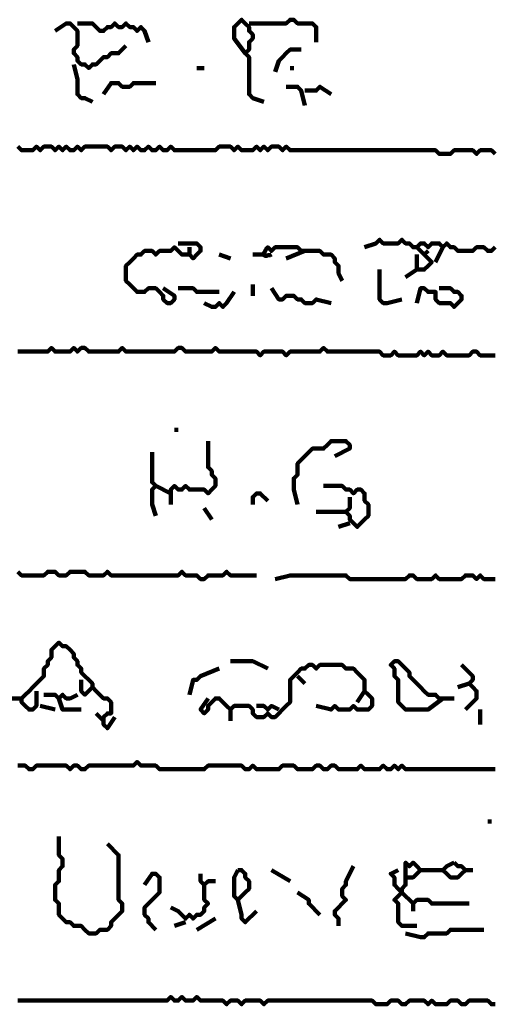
# Model space of a CAD drawing. Header units: metres. Extents: x 1959 to 4131, y 3282 to 4313.
# Tile 276 of 356: x 2431.79 to 2432.96, y 4289.23 to 4291.66. Entities that reach past the tile are written whole.
import ezdxf

# ---------------------------------------------------------------- set-up
doc = ezdxf.new("R2010")
doc.units = ezdxf.units.M
doc.layers.add('P', color=250, linetype='Continuous', lineweight=100)

msp = doc.modelspace()

# ---------------------------------------------------------------- linework, layer by layer
at = {"layer": 'P', "color": 0, "linetype": 'Continuous'}
for points in [[(2431.8786, 4291.6346), (2431.9063, 4291.653), (2431.9156, 4291.653), (2431.9248, 4291.6438), (2431.934, 4291.6346), (2431.934, 4291.6253), (2431.934, 4291.6161), (2431.934, 4291.6069), (2431.934, 4291.5976), (2431.9248, 4291.5884), (2431.9248, 4291.5792), (2431.934, 4291.5699), (2431.934, 4291.5607), (2431.9432, 4291.5515), (2431.9525, 4291.5515), (2431.9617, 4291.5423), (2431.9709, 4291.5515), (2431.9802, 4291.5515), (2431.9894, 4291.5607), (2431.9986, 4291.5699), (2432.0079, 4291.5699), (2432.0171, 4291.5792), (2432.0263, 4291.5792), (2432.0356, 4291.5792), (2432.054, 4291.5976)], [(2431.934, 4291.653), (2431.9709, 4291.653), (2431.9802, 4291.6438), (2431.9894, 4291.6346), (2431.9986, 4291.6346), (2432.0079, 4291.6438), (2432.0171, 4291.6438), (2432.0263, 4291.653), (2432.0356, 4291.6438), (2432.0448, 4291.6438), (2432.054, 4291.653), (2432.0632, 4291.6438), (2432.0725, 4291.6438), (2432.0817, 4291.6346), (2432.0909, 4291.6438), (2432.1002, 4291.6346), (2432.1094, 4291.6069)], [(2432.3494, 4291.5792), (2432.3217, 4291.6161), (2432.3217, 4291.6253), (2432.3217, 4291.6346), (2432.3217, 4291.6438), (2432.3309, 4291.653), (2432.3402, 4291.6623), (2432.3494, 4291.653), (2432.3586, 4291.6438), (2432.3586, 4291.6346), (2432.3679, 4291.6253), (2432.3679, 4291.6161), (2432.3586, 4291.6069), (2432.3586, 4291.5976), (2432.3586, 4291.5884), (2432.3494, 4291.5792), (2432.3586, 4291.5699), (2432.3586, 4291.5607), (2432.3586, 4291.5515), (2432.3586, 4291.5423), (2432.3586, 4291.533), (2432.3586, 4291.5238), (2432.3586, 4291.5146), (2432.3586, 4291.5053), (2432.3586, 4291.4961), (2432.3586, 4291.4869), (2432.3586, 4291.4776), (2432.3679, 4291.4684), (2432.3956, 4291.4592)], [(2432.3586, 4291.653), (2432.3956, 4291.653), (2432.4048, 4291.653), (2432.414, 4291.653), (2432.4232, 4291.653), (2432.4325, 4291.653), (2432.4417, 4291.653), (2432.4509, 4291.653), (2432.4602, 4291.6623), (2432.4694, 4291.6623), (2432.4786, 4291.653), (2432.4879, 4291.653), (2432.4971, 4291.653), (2432.5063, 4291.653), (2432.5156, 4291.653), (2432.5248, 4291.6438), (2432.5248, 4291.6069)], [(2432.4232, 4291.533), (2432.4325, 4291.5607), (2432.4417, 4291.5699), (2432.4509, 4291.5792), (2432.4602, 4291.5884), (2432.4694, 4291.5884), (2432.4879, 4291.5884)], [(2431.9248, 4291.5515), (2431.934, 4291.5146), (2431.934, 4291.5053), (2431.934, 4291.4961), (2431.934, 4291.4869), (2431.934, 4291.4776), (2431.9432, 4291.4684), (2431.9525, 4291.4684), (2431.9709, 4291.4592)], [(2432.2294, 4291.5423), (2432.2479, 4291.5423)], [(2432.4602, 4291.5423), (2432.4694, 4291.5423)], [(2431.9986, 4291.4776), (2432.0171, 4291.5053), (2432.0263, 4291.5053), (2432.0356, 4291.5053), (2432.0448, 4291.4961), (2432.054, 4291.4961), (2432.0632, 4291.4961), (2432.0725, 4291.5053), (2432.0817, 4291.5053), (2432.0909, 4291.5053), (2432.1002, 4291.5053), (2432.1094, 4291.5053), (2432.1279, 4291.5053)], [(2432.4509, 4291.4961), (2432.4786, 4291.4961), (2432.4879, 4291.4869), (2432.4971, 4291.4499)], [(2432.4971, 4291.4869), (2432.5248, 4291.4869), (2432.534, 4291.4961), (2432.5617, 4291.4776)], [(2431.7863, 4291.3484), (2431.7956, 4291.3392), (2431.8048, 4291.3392), (2431.814, 4291.3392), (2431.8232, 4291.3392), (2431.8325, 4291.3484), (2431.8417, 4291.3392), (2431.8509, 4291.3484), (2431.8602, 4291.3484), (2431.8694, 4291.3484), (2431.8786, 4291.3392), (2431.8879, 4291.3484), (2431.8971, 4291.3392), (2431.9063, 4291.3484), (2431.9156, 4291.3392), (2431.9248, 4291.3392), (2431.934, 4291.3484), (2431.9432, 4291.3392), (2431.9525, 4291.3484), (2431.9617, 4291.3484), (2431.9709, 4291.3484), (2431.9802, 4291.3484), (2431.9894, 4291.3484), (2431.9986, 4291.3484), (2432.0079, 4291.3484), (2432.0171, 4291.3392), (2432.0263, 4291.3484), (2432.0356, 4291.3484), (2432.0448, 4291.3484), (2432.054, 4291.3392), (2432.0632, 4291.3484), (2432.0725, 4291.3392), (2432.0817, 4291.3484), (2432.0909, 4291.3392), (2432.1002, 4291.3392), (2432.1094, 4291.3484), (2432.1186, 4291.3392), (2432.1279, 4291.3392), (2432.1371, 4291.3484), (2432.1463, 4291.3392), (2432.1556, 4291.3392), (2432.1648, 4291.3484), (2432.174, 4291.3392), (2432.1832, 4291.3392), (2432.1925, 4291.3392), (2432.2017, 4291.3392), (2432.2109, 4291.3392), (2432.2202, 4291.3392), (2432.2294, 4291.3392), (2432.2386, 4291.3392), (2432.2479, 4291.3392), (2432.2571, 4291.3392), (2432.2663, 4291.3392), (2432.2756, 4291.3392), (2432.2848, 4291.3484), (2432.294, 4291.3484), (2432.3032, 4291.3484), (2432.3125, 4291.3484), (2432.3217, 4291.3392), (2432.3309, 4291.3484), (2432.3402, 4291.3392), (2432.3494, 4291.3392), (2432.3586, 4291.3392), (2432.3679, 4291.3392), (2432.3771, 4291.3484), (2432.3863, 4291.3392), (2432.3956, 4291.3484), (2432.4048, 4291.3392), (2432.414, 4291.3484), (2432.4232, 4291.3484), (2432.4325, 4291.3484), (2432.4417, 4291.3392), (2432.4509, 4291.3484), (2432.4602, 4291.3392), (2432.4694, 4291.3392), (2432.4786, 4291.3392), (2432.4879, 4291.3392), (2432.4971, 4291.3392), (2432.5063, 4291.3392), (2432.5156, 4291.3392), (2432.5248, 4291.3392), (2432.534, 4291.3392), (2432.5432, 4291.3392), (2432.5525, 4291.3392), (2432.5617, 4291.3392), (2432.5709, 4291.3392), (2432.5802, 4291.3392), (2432.5894, 4291.3392), (2432.5986, 4291.3392), (2432.6079, 4291.3392), (2432.6171, 4291.3392), (2432.6263, 4291.3392), (2432.6356, 4291.3392), (2432.6448, 4291.3392), (2432.654, 4291.3392), (2432.6632, 4291.3392), (2432.6725, 4291.3392), (2432.6817, 4291.3392), (2432.6909, 4291.3392), (2432.7002, 4291.3392), (2432.7094, 4291.3392), (2432.7186, 4291.3392), (2432.7279, 4291.3392), (2432.7371, 4291.3392), (2432.7463, 4291.3392), (2432.7556, 4291.3392), (2432.7648, 4291.3392), (2432.774, 4291.3392), (2432.7832, 4291.3392), (2432.7925, 4291.3392), (2432.8017, 4291.3392), (2432.8109, 4291.3392), (2432.8202, 4291.3392), (2432.8294, 4291.3299), (2432.8386, 4291.3299), (2432.8479, 4291.3299), (2432.8571, 4291.3299), (2432.8663, 4291.3392), (2432.8756, 4291.3392), (2432.8848, 4291.3392), (2432.894, 4291.3392), (2432.9032, 4291.3392), (2432.9125, 4291.3392), (2432.9217, 4291.3299), (2432.9309, 4291.3392), (2432.9402, 4291.3392), (2432.9494, 4291.3392), (2432.9586, 4291.3392), (2432.9679, 4291.3299)], [(2432.1832, 4291.1084), (2432.2202, 4291.1084), (2432.2294, 4291.1084), (2432.2386, 4291.0992), (2432.2386, 4291.0899), (2432.2294, 4291.0807), (2432.2202, 4291.0715), (2432.2109, 4291.0807), (2432.2017, 4291.0807), (2432.1925, 4291.0807), (2432.1832, 4291.0899), (2432.174, 4291.0992), (2432.1648, 4291.0899), (2432.1556, 4291.0899), (2432.1463, 4291.0899), (2432.1371, 4291.0899), (2432.1279, 4291.0807), (2432.1186, 4291.0899), (2432.1094, 4291.0899), (2432.1002, 4291.0899), (2432.0909, 4291.0807), (2432.0817, 4291.0807), (2432.0725, 4291.0715), (2432.0632, 4291.0623), (2432.054, 4291.053), (2432.054, 4291.0438), (2432.054, 4291.0346), (2432.054, 4291.0253), (2432.054, 4291.0161), (2432.0632, 4291.0069), (2432.0725, 4290.9976), (2432.0817, 4290.9884), (2432.0909, 4290.9884), (2432.1002, 4290.9884), (2432.1094, 4290.9976), (2432.1186, 4290.9976), (2432.1279, 4290.9976), (2432.1371, 4290.9884), (2432.1463, 4290.9792), (2432.1463, 4290.9699), (2432.1556, 4290.9607), (2432.1648, 4290.9607), (2432.174, 4290.9699), (2432.174, 4290.9792), (2432.1463, 4290.9976)], [(2432.6448, 4291.0992), (2432.6725, 4291.1084), (2432.6817, 4291.1176), (2432.6909, 4291.1084), (2432.7002, 4291.1084), (2432.7094, 4291.1084), (2432.7186, 4291.1084), (2432.7279, 4291.1084), (2432.7371, 4291.1176), (2432.7463, 4291.1084), (2432.7556, 4291.1084), (2432.7648, 4291.0992), (2432.774, 4291.0992), (2432.7832, 4291.1084), (2432.7925, 4291.1084), (2432.8017, 4291.0992), (2432.8109, 4291.1084), (2432.8202, 4291.1084), (2432.8294, 4291.1084), (2432.8386, 4291.0992), (2432.8479, 4291.1084), (2432.8571, 4291.0992), (2432.8663, 4291.0992), (2432.8756, 4291.0899), (2432.8848, 4291.0899), (2432.894, 4291.0899), (2432.9032, 4291.0899), (2432.9125, 4291.0899), (2432.9217, 4291.0992), (2432.9309, 4291.0992), (2432.9402, 4291.0992), (2432.9494, 4291.0899), (2432.9586, 4291.0899), (2432.9679, 4291.0992)], [(2432.2109, 4291.0992), (2432.2109, 4291.0807)], [(2432.2848, 4291.0807), (2432.3125, 4291.0715)], [(2432.3679, 4291.0807), (2432.3956, 4291.0807)], [(2432.414, 4291.0807), (2432.4109, 4291.0792), (2432.4063, 4291.0792), (2432.4017, 4291.0776), (2432.3986, 4291.0776), (2432.3956, 4291.0792), (2432.3956, 4291.0823), (2432.3971, 4291.0869), (2432.4002, 4291.093), (2432.4017, 4291.0961), (2432.4048, 4291.0992), (2432.414, 4291.0899), (2432.4232, 4291.0992), (2432.4325, 4291.0992), (2432.4417, 4291.0992), (2432.4509, 4291.0992), (2432.4602, 4291.0992), (2432.4694, 4291.0992), (2432.4786, 4291.0992), (2432.4879, 4291.0899), (2432.4971, 4291.0899), (2432.5063, 4291.0899), (2432.5156, 4291.0899), (2432.5248, 4291.0899), (2432.534, 4291.0899), (2432.5432, 4291.0807), (2432.5525, 4291.0807), (2432.5617, 4291.0807), (2432.5709, 4291.0715), (2432.5709, 4291.0623), (2432.5802, 4291.053), (2432.5802, 4291.0438), (2432.5802, 4291.0346), (2432.5894, 4291.0161)], [(2432.4971, 4291.0899), (2432.4509, 4291.0715)], [(2432.774, 4291.0992), (2432.8109, 4291.0623), (2432.8017, 4291.053), (2432.7925, 4291.0438), (2432.7832, 4291.0438), (2432.774, 4291.0438), (2432.774, 4291.053), (2432.774, 4291.0623), (2432.774, 4291.0807)], [(2432.8017, 4291.0899), (2432.7925, 4291.0807)], [(2432.8386, 4291.0992), (2432.8202, 4291.0623)], [(2432.6817, 4291.0438), (2432.6817, 4291.0069), (2432.6817, 4290.9976), (2432.6817, 4290.9884), (2432.6817, 4290.9792), (2432.6817, 4290.9699), (2432.6909, 4290.9607), (2432.7002, 4290.9607), (2432.7371, 4290.9699)], [(2432.774, 4291.0438), (2432.7463, 4291.0253)], [(2432.1832, 4290.9976), (2432.2202, 4290.9976), (2432.2294, 4290.9884), (2432.2386, 4290.9884), (2432.2848, 4290.9884)], [(2432.3217, 4290.9884), (2432.3032, 4290.9607), (2432.294, 4290.9515), (2432.2848, 4290.9607), (2432.2756, 4290.9515), (2432.2663, 4290.9515), (2432.2479, 4290.9607)], [(2432.3679, 4291.0069), (2432.3679, 4290.9792)], [(2432.414, 4290.9976), (2432.4325, 4290.9699), (2432.4417, 4290.9699), (2432.4509, 4290.9792), (2432.4602, 4290.9792), (2432.4694, 4290.9792), (2432.4786, 4290.9699), (2432.4879, 4290.9699), (2432.4971, 4290.9607), (2432.5063, 4290.9607), (2432.5156, 4290.9607), (2432.5248, 4290.9699), (2432.5617, 4290.9607)], [(2432.774, 4290.9607), (2432.7832, 4290.9976), (2432.7925, 4290.9976), (2432.8017, 4290.9884), (2432.8109, 4290.9884), (2432.8202, 4290.9884), (2432.8202, 4290.9792), (2432.8202, 4290.9699), (2432.8294, 4290.9607), (2432.8386, 4290.9607), (2432.8479, 4290.9607), (2432.8571, 4290.9607), (2432.8663, 4290.9515), (2432.8756, 4290.9607), (2432.8848, 4290.9699), (2432.8848, 4290.9792), (2432.8756, 4290.9884), (2432.8663, 4290.9884), (2432.8571, 4290.9976), (2432.8479, 4290.9976), (2432.8294, 4290.9976)], [(2431.7863, 4290.8407), (2431.7956, 4290.8407), (2431.8048, 4290.8407), (2431.814, 4290.8407), (2431.8232, 4290.8407), (2431.8325, 4290.8407), (2431.8417, 4290.8407), (2431.8509, 4290.8407), (2431.8602, 4290.8407), (2431.8694, 4290.8499), (2431.8786, 4290.8407), (2431.8879, 4290.8407), (2431.8971, 4290.8407), (2431.9063, 4290.8407), (2431.9156, 4290.8407), (2431.9248, 4290.8499), (2431.934, 4290.8407), (2431.9432, 4290.8499), (2431.9525, 4290.8499), (2431.9617, 4290.8407), (2431.9709, 4290.8407), (2431.9802, 4290.8407), (2431.9894, 4290.8407), (2431.9986, 4290.8407), (2432.0079, 4290.8407), (2432.0171, 4290.8407), (2432.0263, 4290.8407), (2432.0356, 4290.8407), (2432.0448, 4290.8499), (2432.054, 4290.8407), (2432.0632, 4290.8407), (2432.0725, 4290.8407), (2432.0817, 4290.8407), (2432.0909, 4290.8407), (2432.1002, 4290.8407), (2432.1094, 4290.8407), (2432.1186, 4290.8407), (2432.1279, 4290.8407), (2432.1371, 4290.8407), (2432.1463, 4290.8407), (2432.1556, 4290.8407), (2432.1648, 4290.8407), (2432.174, 4290.8407), (2432.1832, 4290.8499), (2432.1925, 4290.8499), (2432.2017, 4290.8407), (2432.2109, 4290.8407), (2432.2202, 4290.8407), (2432.2294, 4290.8407), (2432.2386, 4290.8407), (2432.2479, 4290.8407), (2432.2571, 4290.8407), (2432.2663, 4290.8407), (2432.2756, 4290.8499), (2432.2848, 4290.8407), (2432.294, 4290.8407), (2432.3032, 4290.8407), (2432.3125, 4290.8407), (2432.3217, 4290.8407), (2432.3309, 4290.8407), (2432.3402, 4290.8407), (2432.3494, 4290.8407), (2432.3586, 4290.8407), (2432.3679, 4290.8407), (2432.3771, 4290.8407), (2432.3863, 4290.8315), (2432.3956, 4290.8407), (2432.4048, 4290.8407), (2432.414, 4290.8407), (2432.4232, 4290.8407), (2432.4325, 4290.8407), (2432.4417, 4290.8407), (2432.4509, 4290.8315), (2432.4602, 4290.8407), (2432.4694, 4290.8407), (2432.4786, 4290.8407), (2432.4879, 4290.8407), (2432.4971, 4290.8407), (2432.5063, 4290.8407), (2432.5156, 4290.8407), (2432.5248, 4290.8407), (2432.534, 4290.8407), (2432.5432, 4290.8499), (2432.5525, 4290.8407), (2432.5617, 4290.8407), (2432.5709, 4290.8407), (2432.5802, 4290.8407), (2432.5894, 4290.8407), (2432.5986, 4290.8407), (2432.6079, 4290.8407), (2432.6171, 4290.8407), (2432.6263, 4290.8407), (2432.6356, 4290.8407), (2432.6448, 4290.8407), (2432.654, 4290.8407), (2432.6632, 4290.8407), (2432.6725, 4290.8407), (2432.6817, 4290.8407), (2432.6909, 4290.8315), (2432.7002, 4290.8315), (2432.7094, 4290.8315), (2432.7186, 4290.8407), (2432.7279, 4290.8315), (2432.7371, 4290.8315), (2432.7463, 4290.8315), (2432.7556, 4290.8315), (2432.7648, 4290.8315), (2432.774, 4290.8315), (2432.7832, 4290.8407), (2432.7925, 4290.8315), (2432.8017, 4290.8407), (2432.8109, 4290.8315), (2432.8202, 4290.8315), (2432.8294, 4290.8315), (2432.8386, 4290.8407), (2432.8479, 4290.8315), (2432.8571, 4290.8315), (2432.8663, 4290.8315), (2432.8756, 4290.8315), (2432.8848, 4290.8315), (2432.894, 4290.8315), (2432.9032, 4290.8315), (2432.9125, 4290.8407), (2432.9217, 4290.8407), (2432.9309, 4290.8315), (2432.9402, 4290.8315), (2432.9494, 4290.8315), (2432.9586, 4290.8315), (2432.9679, 4290.8315)], [(2432.174, 4290.6469), (2432.1832, 4290.6469)], [(2432.2571, 4290.6192), (2432.2571, 4290.5823), (2432.2571, 4290.573), (2432.2571, 4290.5638), (2432.2571, 4290.5546), (2432.2663, 4290.5453), (2432.2663, 4290.5361), (2432.2756, 4290.5269), (2432.2756, 4290.5176), (2432.2756, 4290.5084), (2432.2663, 4290.4992), (2432.2571, 4290.4899), (2432.2479, 4290.4992), (2432.2386, 4290.4992), (2432.2294, 4290.4992), (2432.2202, 4290.4992), (2432.2109, 4290.4992), (2432.2017, 4290.5084), (2432.1925, 4290.4992), (2432.1832, 4290.4992), (2432.174, 4290.5084), (2432.1648, 4290.4992), (2432.1648, 4290.4899), (2432.1648, 4290.4807), (2432.1648, 4290.4623)], [(2432.4786, 4290.4623), (2432.4694, 4290.4992), (2432.4694, 4290.5084), (2432.4694, 4290.5176), (2432.4694, 4290.5269), (2432.4786, 4290.5361), (2432.4786, 4290.5453), (2432.4786, 4290.5546), (2432.4786, 4290.5638), (2432.4879, 4290.573), (2432.4971, 4290.5823), (2432.5063, 4290.5915), (2432.5156, 4290.6007), (2432.5248, 4290.6007), (2432.534, 4290.6007), (2432.5432, 4290.6007), (2432.5525, 4290.6099), (2432.5617, 4290.6192), (2432.5709, 4290.6192), (2432.5802, 4290.6192), (2432.5894, 4290.6192), (2432.5986, 4290.6192), (2432.6079, 4290.6099), (2432.6079, 4290.6007), (2432.5709, 4290.5823)], [(2432.1186, 4290.5915), (2432.1186, 4290.5546), (2432.1186, 4290.5453), (2432.1186, 4290.5361), (2432.1186, 4290.5269), (2432.1186, 4290.5176), (2432.1279, 4290.5084), (2432.1186, 4290.4992), (2432.1186, 4290.4899), (2432.1186, 4290.4807), (2432.1186, 4290.4715), (2432.1186, 4290.4623), (2432.1279, 4290.4346)], [(2432.1279, 4290.5084), (2432.1648, 4290.4899)], [(2432.5432, 4290.5084), (2432.5802, 4290.5084), (2432.5894, 4290.5084), (2432.5986, 4290.4992), (2432.6079, 4290.4992), (2432.6171, 4290.4899), (2432.6263, 4290.4992), (2432.6356, 4290.4992), (2432.6448, 4290.4899), (2432.6448, 4290.4807), (2432.6448, 4290.4715), (2432.654, 4290.4623), (2432.654, 4290.453), (2432.654, 4290.4438), (2432.654, 4290.4346), (2432.6448, 4290.4253), (2432.6356, 4290.4161), (2432.6263, 4290.4069), (2432.6171, 4290.4161), (2432.6079, 4290.4253), (2432.6079, 4290.4346), (2432.5986, 4290.4438), (2432.6079, 4290.453), (2432.6079, 4290.4623), (2432.6079, 4290.4807)], [(2432.3679, 4290.4623), (2432.3679, 4290.4807), (2432.3771, 4290.4899), (2432.3863, 4290.4899), (2432.4048, 4290.4715)], [(2432.2479, 4290.453), (2432.2663, 4290.4253)], [(2432.5248, 4290.4438), (2432.5525, 4290.4438), (2432.5617, 4290.4438), (2432.5986, 4290.4438)], [(2432.5802, 4290.4069), (2432.6079, 4290.4161)], [(2431.7863, 4290.2961), (2431.7956, 4290.2869), (2431.8048, 4290.2869), (2431.814, 4290.2869), (2431.8232, 4290.2869), (2431.8325, 4290.2869), (2431.8417, 4290.2869), (2431.8509, 4290.2869), (2431.8602, 4290.2961), (2431.8694, 4290.2961), (2431.8786, 4290.2961), (2431.8879, 4290.2869), (2431.8971, 4290.2869), (2431.9063, 4290.2869), (2431.9156, 4290.2961), (2431.9248, 4290.2961), (2431.934, 4290.2961), (2431.9432, 4290.2961), (2431.9525, 4290.2961), (2431.9617, 4290.2869), (2431.9709, 4290.2869), (2431.9802, 4290.2869), (2431.9894, 4290.2869), (2431.9986, 4290.2869), (2432.0079, 4290.2961), (2432.0171, 4290.2869), (2432.0263, 4290.2869), (2432.0356, 4290.2869), (2432.0448, 4290.2869), (2432.054, 4290.2869), (2432.0632, 4290.2869), (2432.0725, 4290.2869), (2432.0817, 4290.2869), (2432.0909, 4290.2869), (2432.1002, 4290.2869), (2432.1094, 4290.2869), (2432.1186, 4290.2869), (2432.1279, 4290.2869), (2432.1371, 4290.2869), (2432.1463, 4290.2869), (2432.1556, 4290.2869), (2432.1648, 4290.2869), (2432.174, 4290.2869), (2432.1832, 4290.2869), (2432.1925, 4290.2961), (2432.2017, 4290.2869), (2432.2109, 4290.2869), (2432.2202, 4290.2869), (2432.2294, 4290.2869), (2432.2386, 4290.2776), (2432.2479, 4290.2776), (2432.2571, 4290.2869), (2432.2663, 4290.2869), (2432.2756, 4290.2869), (2432.2848, 4290.2869), (2432.294, 4290.2869), (2432.3032, 4290.2961), (2432.3125, 4290.2869), (2432.3217, 4290.2869), (2432.3309, 4290.2869), (2432.3771, 4290.2869)], [(2432.9679, 4290.2776), (2432.9586, 4290.2776), (2432.9494, 4290.2776), (2432.9402, 4290.2776), (2432.9309, 4290.2869), (2432.9217, 4290.2776), (2432.9125, 4290.2869), (2432.9032, 4290.2869), (2432.894, 4290.2869), (2432.8848, 4290.2776), (2432.8756, 4290.2776), (2432.8663, 4290.2776), (2432.8571, 4290.2776), (2432.8479, 4290.2776), (2432.8386, 4290.2776), (2432.8294, 4290.2776), (2432.8202, 4290.2869), (2432.8109, 4290.2776), (2432.8017, 4290.2776), (2432.7925, 4290.2776), (2432.7832, 4290.2776), (2432.774, 4290.2776), (2432.7648, 4290.2869), (2432.7556, 4290.2869), (2432.7463, 4290.2776), (2432.7371, 4290.2776), (2432.7279, 4290.2776), (2432.7186, 4290.2776), (2432.7094, 4290.2776), (2432.7002, 4290.2776), (2432.6909, 4290.2776), (2432.6817, 4290.2776), (2432.6725, 4290.2776), (2432.6632, 4290.2776), (2432.654, 4290.2776), (2432.6448, 4290.2776), (2432.6356, 4290.2776), (2432.6263, 4290.2776), (2432.6171, 4290.2776), (2432.6079, 4290.2776), (2432.5986, 4290.2869), (2432.5894, 4290.2869), (2432.5802, 4290.2869), (2432.5709, 4290.2869), (2432.5617, 4290.2869), (2432.5525, 4290.2869), (2432.5432, 4290.2869), (2432.534, 4290.2869), (2432.5248, 4290.2869), (2432.5156, 4290.2869), (2432.5063, 4290.2869), (2432.4971, 4290.2869), (2432.4879, 4290.2869), (2432.4786, 4290.2869), (2432.4694, 4290.2869), (2432.4602, 4290.2869), (2432.4232, 4290.2776)], [(2431.8325, 4290.0007), (2431.8325, 4289.9638), (2431.8232, 4289.9546), (2431.814, 4289.9546), (2431.8048, 4289.9638), (2431.7956, 4289.973), (2431.7956, 4289.9823), (2431.8048, 4289.9915), (2431.814, 4290.0007), (2431.8232, 4290.0099), (2431.8325, 4290.0192), (2431.8417, 4290.0284), (2431.8509, 4290.0376), (2431.8509, 4290.0469), (2431.8509, 4290.0561), (2431.8602, 4290.0653), (2431.8602, 4290.0746), (2431.8694, 4290.0838), (2431.8694, 4290.093), (2431.8694, 4290.1023), (2431.8786, 4290.1115), (2431.8879, 4290.1207), (2431.8971, 4290.1115), (2431.9063, 4290.1115), (2431.9156, 4290.1023), (2431.9248, 4290.093), (2431.9248, 4290.0838), (2431.934, 4290.0746), (2431.934, 4290.0653), (2431.9432, 4290.0561), (2431.9432, 4290.0469), (2431.9525, 4290.0376), (2431.9617, 4290.0284), (2431.9709, 4290.0192), (2431.9709, 4290.0099), (2431.9802, 4290.0007), (2431.9894, 4289.9915), (2431.9986, 4289.9823), (2432.0079, 4289.9823), (2432.0171, 4289.973), (2432.0171, 4289.9638), (2432.0171, 4289.9546), (2432.0171, 4289.9453), (2432.0079, 4289.9453), (2431.9986, 4289.9361), (2431.9986, 4289.9269), (2431.9986, 4289.9176), (2432.0079, 4289.9084), (2432.0263, 4289.9361)], [(2432.2571, 4289.9823), (2432.2386, 4289.9546), (2432.2479, 4289.9453), (2432.2571, 4289.9546), (2432.2571, 4289.9638), (2432.2663, 4289.973), (2432.2756, 4289.9823), (2432.2848, 4289.9823), (2432.294, 4289.973), (2432.3032, 4289.9638), (2432.3125, 4289.9546), (2432.3217, 4289.9638), (2432.3309, 4289.9638), (2432.3402, 4289.9638), (2432.3494, 4289.9638), (2432.3586, 4289.9638), (2432.3679, 4289.9546), (2432.3679, 4289.9453), (2432.3771, 4289.9361), (2432.3863, 4289.9361), (2432.3956, 4289.9361), (2432.4048, 4289.9453), (2432.414, 4289.9361), (2432.4232, 4289.9361), (2432.4325, 4289.9453), (2432.4417, 4289.9546), (2432.4509, 4289.9638), (2432.4602, 4289.973), (2432.4602, 4289.9823), (2432.4602, 4289.9915), (2432.4602, 4290.0007), (2432.4602, 4290.0099), (2432.4602, 4290.0192), (2432.4602, 4290.0284), (2432.4694, 4290.0376), (2432.4786, 4290.0469), (2432.4879, 4290.0561), (2432.4971, 4290.0561), (2432.5063, 4290.0653), (2432.5156, 4290.0653), (2432.5248, 4290.0561), (2432.534, 4290.0653), (2432.5432, 4290.0653), (2432.5525, 4290.0653), (2432.5617, 4290.0653), (2432.5709, 4290.0653), (2432.5802, 4290.0653), (2432.5894, 4290.0653), (2432.5986, 4290.0561), (2432.6079, 4290.0561), (2432.6171, 4290.0561), (2432.6263, 4290.0469), (2432.6356, 4290.0376), (2432.6448, 4290.0284), (2432.6448, 4290.0192), (2432.6448, 4290.0099), (2432.6448, 4290.0007), (2432.654, 4289.9915), (2432.6632, 4289.9823), (2432.6632, 4289.973), (2432.6632, 4289.9638), (2432.654, 4289.9546), (2432.6448, 4289.9546), (2432.6356, 4289.9546), (2432.6263, 4289.9546), (2432.6171, 4289.9638), (2432.6079, 4289.9546), (2432.5986, 4289.9546), (2432.5894, 4289.9546), (2432.5802, 4289.9546), (2432.5709, 4289.9638), (2432.5617, 4289.9546), (2432.5248, 4289.9638)], [(2432.3125, 4290.0746), (2432.3494, 4290.0746), (2432.3586, 4290.0746), (2432.3679, 4290.0746), (2432.4048, 4290.0561)], [(2432.8386, 4289.9823), (2432.8017, 4289.9546), (2432.7925, 4289.9546), (2432.7832, 4289.9546), (2432.774, 4289.9546), (2432.7648, 4289.9546), (2432.7556, 4289.9546), (2432.7463, 4289.9546), (2432.7371, 4289.9638), (2432.7279, 4289.973), (2432.7279, 4289.9823), (2432.7279, 4289.9915), (2432.7279, 4290.0007), (2432.7279, 4290.0099), (2432.7279, 4290.0192), (2432.7279, 4290.0284), (2432.7186, 4290.0376), (2432.7186, 4290.0469), (2432.7186, 4290.0561), (2432.7094, 4290.0653), (2432.7186, 4290.0746), (2432.7279, 4290.0746), (2432.7371, 4290.0653), (2432.7463, 4290.0561), (2432.7556, 4290.0469), (2432.7556, 4290.0376), (2432.7648, 4290.0284), (2432.774, 4290.0192), (2432.7832, 4290.0099), (2432.7925, 4290.0007), (2432.8017, 4289.9915), (2432.8109, 4289.9915), (2432.8202, 4289.9915), (2432.8294, 4289.9823), (2432.8386, 4289.9823), (2432.8479, 4289.9823), (2432.8663, 4289.9823)], [(2432.8848, 4290.0653), (2432.9125, 4290.0376), (2432.9125, 4290.0284), (2432.9032, 4290.0192), (2432.9125, 4290.0099), (2432.9217, 4290.0007), (2432.9217, 4289.9915), (2432.9217, 4289.9823), (2432.894, 4289.9546)], [(2432.2109, 4289.9915), (2432.2202, 4290.0284), (2432.2294, 4290.0284), (2432.2386, 4290.0376), (2432.2848, 4290.0561)], [(2432.4786, 4290.0376), (2432.4971, 4290.0192)], [(2431.9432, 4290.0284), (2431.9432, 4290.0099), (2431.9432, 4290.0007), (2431.9525, 4289.9915), (2431.9709, 4290.0099)], [(2432.8756, 4290.0099), (2432.9032, 4290.0192)], [(2431.8509, 4289.9915), (2431.8786, 4289.9915), (2431.8879, 4289.9823), (2431.8971, 4289.9915), (2431.9063, 4289.9823), (2431.9156, 4289.9823), (2431.934, 4289.9915)], [(2432.6448, 4290.0007), (2432.6263, 4289.973)], [(2431.7217, 4289.973), (2431.7494, 4289.973), (2431.7586, 4289.9823), (2431.7956, 4289.9823)], [(2431.8417, 4289.9638), (2431.8786, 4289.9546)], [(2431.8879, 4289.9823), (2431.8971, 4289.9546), (2431.9063, 4289.9546), (2431.9432, 4289.9546)], [(2432.3771, 4289.9638), (2432.3956, 4289.9638), (2432.4048, 4289.9546), (2432.414, 4289.9638), (2432.4325, 4289.9546)], [(2431.9802, 4289.9453), (2431.9986, 4289.9269)], [(2432.3125, 4289.9546), (2432.3125, 4289.9269)], [(2432.9309, 4289.9546), (2432.9309, 4289.9176)], [(2431.7863, 4289.8161), (2431.7956, 4289.8161), (2431.8048, 4289.8161), (2431.814, 4289.8069), (2431.8232, 4289.8069), (2431.8325, 4289.8161), (2431.8417, 4289.8161), (2431.8509, 4289.8161), (2431.8602, 4289.8161), (2431.8694, 4289.8161), (2431.8786, 4289.8161), (2431.8879, 4289.8161), (2431.8971, 4289.8161), (2431.9063, 4289.8161), (2431.9156, 4289.8069), (2431.9248, 4289.8161), (2431.934, 4289.8161), (2431.9432, 4289.8069), (2431.9525, 4289.8069), (2431.9617, 4289.8161), (2431.9709, 4289.8161), (2431.9802, 4289.8161), (2431.9894, 4289.8161), (2431.9986, 4289.8161), (2432.0079, 4289.8161), (2432.0171, 4289.8161), (2432.0263, 4289.8161), (2432.0356, 4289.8161), (2432.0448, 4289.8161), (2432.054, 4289.8161), (2432.0632, 4289.8161), (2432.0725, 4289.8161), (2432.0817, 4289.8253), (2432.0909, 4289.8161), (2432.1002, 4289.8161), (2432.1094, 4289.8161), (2432.1186, 4289.8161), (2432.1279, 4289.8161), (2432.1371, 4289.8069), (2432.1463, 4289.8069), (2432.1556, 4289.8069), (2432.1648, 4289.8069), (2432.174, 4289.8069), (2432.1832, 4289.8069), (2432.1925, 4289.8069), (2432.2017, 4289.8069), (2432.2109, 4289.8069), (2432.2202, 4289.8069), (2432.2294, 4289.8069), (2432.2386, 4289.8069), (2432.2479, 4289.8069), (2432.2571, 4289.8161), (2432.2663, 4289.8161), (2432.2756, 4289.8161), (2432.2848, 4289.8161), (2432.294, 4289.8161), (2432.3032, 4289.8161), (2432.3125, 4289.8161), (2432.3217, 4289.8161), (2432.3309, 4289.8161), (2432.3402, 4289.8161), (2432.3494, 4289.8069), (2432.3586, 4289.8069), (2432.3679, 4289.8161), (2432.3771, 4289.8069), (2432.3863, 4289.8069), (2432.3956, 4289.8069), (2432.4048, 4289.8069), (2432.414, 4289.8069), (2432.4232, 4289.8069), (2432.4325, 4289.8069), (2432.4417, 4289.8161), (2432.4509, 4289.8161), (2432.4602, 4289.8161), (2432.4694, 4289.8161), (2432.4786, 4289.8069), (2432.4879, 4289.8069), (2432.4971, 4289.8069), (2432.5063, 4289.8069), (2432.5156, 4289.8069), (2432.5248, 4289.8161), (2432.534, 4289.8161), (2432.5432, 4289.8069), (2432.5525, 4289.8069), (2432.5617, 4289.8161), (2432.5709, 4289.8161), (2432.5802, 4289.8069), (2432.5894, 4289.8069), (2432.5986, 4289.8069), (2432.6079, 4289.8069), (2432.6171, 4289.8069), (2432.6263, 4289.8069), (2432.6356, 4289.8161), (2432.6448, 4289.8069), (2432.654, 4289.8069), (2432.6632, 4289.8069), (2432.6725, 4289.8069), (2432.6817, 4289.8069), (2432.6909, 4289.8161), (2432.7002, 4289.8069), (2432.7094, 4289.8069), (2432.7186, 4289.8161), (2432.7279, 4289.8069), (2432.7371, 4289.8161), (2432.7463, 4289.8069), (2432.7556, 4289.8069), (2432.7648, 4289.8069), (2432.774, 4289.8069), (2432.7832, 4289.8069), (2432.7925, 4289.8069), (2432.8017, 4289.8069), (2432.8109, 4289.8069), (2432.8202, 4289.8069), (2432.8294, 4289.8069), (2432.8386, 4289.8069), (2432.8479, 4289.8069), (2432.8571, 4289.8069), (2432.8663, 4289.8069), (2432.8756, 4289.8069), (2432.8848, 4289.8069), (2432.894, 4289.8069), (2432.9032, 4289.8069), (2432.9125, 4289.8069), (2432.9217, 4289.8069), (2432.9309, 4289.8069), (2432.9402, 4289.8069), (2432.9494, 4289.8069), (2432.9586, 4289.8069), (2432.9679, 4289.8069)], [(2432.9494, 4289.6776), (2432.9586, 4289.6776)], [(2431.8879, 4289.6407), (2431.8879, 4289.6038), (2431.8879, 4289.5946), (2431.8971, 4289.5853), (2431.8971, 4289.5761), (2431.8971, 4289.5669), (2431.8879, 4289.5576), (2431.8879, 4289.5484), (2431.8879, 4289.5392), (2431.8879, 4289.5299), (2431.8786, 4289.5207), (2431.8786, 4289.5115), (2431.8786, 4289.5023), (2431.8786, 4289.493), (2431.8786, 4289.4838), (2431.8879, 4289.4746), (2431.8879, 4289.4653), (2431.8879, 4289.4561), (2431.8879, 4289.4469), (2431.8971, 4289.4376), (2431.9063, 4289.4284), (2431.9156, 4289.4284), (2431.9248, 4289.4192), (2431.934, 4289.4192), (2431.9432, 4289.4192), (2431.9525, 4289.4099), (2431.9617, 4289.4007), (2431.9709, 4289.4007), (2431.9802, 4289.4007), (2431.9894, 4289.4099), (2431.9986, 4289.4099), (2432.0079, 4289.4099), (2432.0171, 4289.4192), (2432.0171, 4289.4284), (2432.0263, 4289.4376), (2432.0356, 4289.4469), (2432.0448, 4289.4561), (2432.0448, 4289.4653), (2432.0448, 4289.4746), (2432.0356, 4289.4838), (2432.0356, 4289.493), (2432.0356, 4289.5023), (2432.0356, 4289.5115), (2432.0356, 4289.5207), (2432.0356, 4289.5299), (2432.0356, 4289.5392), (2432.0356, 4289.5484), (2432.0356, 4289.5576), (2432.0356, 4289.5669), (2432.0356, 4289.5761), (2432.0356, 4289.5853), (2432.0356, 4289.5946), (2432.0079, 4289.6223)], [(2432.7463, 4289.5392), (2432.7463, 4289.5761), (2432.7556, 4289.5669), (2432.7648, 4289.5761), (2432.774, 4289.5669), (2432.7832, 4289.5576), (2432.774, 4289.5484), (2432.7648, 4289.5392), (2432.7556, 4289.5392), (2432.7463, 4289.5392), (2432.7463, 4289.5299), (2432.7463, 4289.5207), (2432.7371, 4289.5115), (2432.7371, 4289.5023), (2432.7463, 4289.493), (2432.7556, 4289.4838), (2432.7648, 4289.4746), (2432.774, 4289.4838), (2432.7832, 4289.4838), (2432.7925, 4289.4838), (2432.8017, 4289.4838), (2432.8109, 4289.4746), (2432.8202, 4289.4746), (2432.8294, 4289.4746), (2432.8386, 4289.4746), (2432.8479, 4289.4746), (2432.8571, 4289.4746), (2432.8663, 4289.4746), (2432.9032, 4289.4746)], [(2432.8663, 4289.5761), (2432.8756, 4289.5669), (2432.8848, 4289.5669), (2432.894, 4289.5576), (2432.8848, 4289.5484), (2432.8756, 4289.5392), (2432.8663, 4289.5392), (2432.8571, 4289.5392), (2432.8479, 4289.5484), (2432.8386, 4289.5576), (2432.8479, 4289.5669), (2432.8663, 4289.5761)], [(2432.1002, 4289.5207), (2432.1186, 4289.5484), (2432.1279, 4289.5484), (2432.1371, 4289.5392), (2432.1371, 4289.5299), (2432.1371, 4289.5207), (2432.1371, 4289.5115), (2432.1371, 4289.5023), (2432.1279, 4289.493), (2432.1186, 4289.4838), (2432.1094, 4289.4746), (2432.1002, 4289.4653), (2432.1002, 4289.4561), (2432.1002, 4289.4469), (2432.1094, 4289.4376), (2432.1094, 4289.4284), (2432.1279, 4289.4099)], [(2432.2386, 4289.5484), (2432.2386, 4289.5299), (2432.2479, 4289.5207), (2432.2571, 4289.5299), (2432.2756, 4289.5299)], [(2432.3309, 4289.5576), (2432.3402, 4289.5576), (2432.3494, 4289.5484), (2432.3494, 4289.5392), (2432.3586, 4289.5299), (2432.3586, 4289.5207), (2432.3586, 4289.5115), (2432.3494, 4289.5023), (2432.3402, 4289.493), (2432.3309, 4289.4838), (2432.3217, 4289.493), (2432.3217, 4289.5023), (2432.3217, 4289.5115), (2432.3217, 4289.5207), (2432.3217, 4289.5299), (2432.3217, 4289.5392), (2432.3309, 4289.5576)], [(2432.414, 4289.5576), (2432.4602, 4289.5299)], [(2432.6171, 4289.5669), (2432.5986, 4289.5299), (2432.5986, 4289.5207), (2432.5894, 4289.5115), (2432.5894, 4289.5023), (2432.5894, 4289.493), (2432.5986, 4289.4838), (2432.5894, 4289.4746), (2432.5802, 4289.4653), (2432.5709, 4289.4561), (2432.5709, 4289.4469), (2432.5802, 4289.4376), (2432.5802, 4289.4192)], [(2432.774, 4289.4192), (2432.7371, 4289.4192), (2432.7279, 4289.4284), (2432.7279, 4289.4376), (2432.7279, 4289.4469), (2432.7279, 4289.4561), (2432.7279, 4289.4653), (2432.7279, 4289.4746), (2432.7186, 4289.4838), (2432.7279, 4289.493), (2432.7371, 4289.5023), (2432.7279, 4289.5115), (2432.7186, 4289.5207), (2432.7186, 4289.5299), (2432.7186, 4289.5392), (2432.7094, 4289.5484), (2432.7279, 4289.5576)], [(2432.7832, 4289.5576), (2432.8017, 4289.5576), (2432.8109, 4289.5576), (2432.8202, 4289.5576), (2432.8386, 4289.5576)], [(2432.894, 4289.5576), (2432.9125, 4289.5576)], [(2432.2479, 4289.5207), (2432.2479, 4289.4838), (2432.2571, 4289.4746), (2432.2479, 4289.4653), (2432.2479, 4289.4561), (2432.2386, 4289.4469), (2432.2294, 4289.4469), (2432.2202, 4289.4376), (2432.2109, 4289.4469), (2432.2017, 4289.4376), (2432.1925, 4289.4469), (2432.1832, 4289.4561), (2432.1648, 4289.4653)], [(2432.4786, 4289.5023), (2432.5063, 4289.4838), (2432.5063, 4289.4746), (2432.534, 4289.4469)], [(2432.3309, 4289.4838), (2432.3402, 4289.4469), (2432.3402, 4289.4376), (2432.3494, 4289.4284), (2432.3771, 4289.4561)], [(2432.7648, 4289.4746), (2432.7648, 4289.4561)], [(2432.2017, 4289.4284), (2432.174, 4289.4192)], [(2432.2756, 4289.4376), (2432.2294, 4289.4099)], [(2432.7463, 4289.4007), (2432.7832, 4289.3915), (2432.7925, 4289.3915), (2432.8017, 4289.4007), (2432.8109, 4289.4007), (2432.8202, 4289.4007), (2432.8294, 4289.4007), (2432.8386, 4289.4007), (2432.8479, 4289.4007), (2432.8571, 4289.4099), (2432.8663, 4289.4099), (2432.8756, 4289.4099), (2432.8848, 4289.4099), (2432.894, 4289.4099), (2432.9032, 4289.4099), (2432.9125, 4289.4099), (2432.9402, 4289.4099)], [(2431.7863, 4289.2346), (2431.7956, 4289.2346), (2431.8048, 4289.2346), (2431.814, 4289.2346), (2431.8232, 4289.2346), (2431.8325, 4289.2346), (2431.8417, 4289.2346), (2431.8509, 4289.2346), (2431.8602, 4289.2346), (2431.8694, 4289.2346), (2431.8786, 4289.2346), (2431.8879, 4289.2346), (2431.8971, 4289.2346), (2431.9063, 4289.2346), (2431.9156, 4289.2346), (2431.9248, 4289.2346), (2431.934, 4289.2346), (2431.9432, 4289.2346), (2431.9525, 4289.2346), (2431.9617, 4289.2346), (2431.9709, 4289.2346), (2431.9802, 4289.2346), (2431.9894, 4289.2346), (2431.9986, 4289.2346), (2432.0079, 4289.2346), (2432.0171, 4289.2346), (2432.0263, 4289.2346), (2432.0356, 4289.2346), (2432.0448, 4289.2346), (2432.054, 4289.2346), (2432.0632, 4289.2346), (2432.0725, 4289.2346), (2432.0817, 4289.2346), (2432.0909, 4289.2346), (2432.1002, 4289.2346), (2432.1094, 4289.2346), (2432.1186, 4289.2346), (2432.1279, 4289.2346), (2432.1371, 4289.2346), (2432.1463, 4289.2346), (2432.1556, 4289.2346), (2432.1648, 4289.2438), (2432.174, 4289.2346), (2432.1832, 4289.2346), (2432.1925, 4289.2438), (2432.2017, 4289.2346), (2432.2109, 4289.2346), (2432.2202, 4289.2346), (2432.2294, 4289.2438), (2432.2386, 4289.2346), (2432.2479, 4289.2346), (2432.2571, 4289.2346), (2432.2663, 4289.2346), (2432.2756, 4289.2346), (2432.2848, 4289.2346), (2432.294, 4289.2346), (2432.3032, 4289.2253), (2432.3125, 4289.2346), (2432.3217, 4289.2346), (2432.3309, 4289.2346), (2432.3402, 4289.2253), (2432.3494, 4289.2346), (2432.3586, 4289.2346), (2432.3679, 4289.2346), (2432.3771, 4289.2346), (2432.3863, 4289.2346), (2432.3956, 4289.2253), (2432.4048, 4289.2346), (2432.414, 4289.2346), (2432.4232, 4289.2346), (2432.4325, 4289.2346), (2432.4417, 4289.2346), (2432.4509, 4289.2346), (2432.4602, 4289.2346), (2432.4694, 4289.2346), (2432.4786, 4289.2346), (2432.4879, 4289.2346), (2432.4971, 4289.2346), (2432.5063, 4289.2346), (2432.5156, 4289.2346), (2432.5248, 4289.2346), (2432.534, 4289.2346), (2432.5432, 4289.2346), (2432.5525, 4289.2346), (2432.5617, 4289.2346), (2432.5709, 4289.2346), (2432.5802, 4289.2346), (2432.5894, 4289.2346), (2432.5986, 4289.2346), (2432.6079, 4289.2346), (2432.6171, 4289.2346), (2432.6263, 4289.2346), (2432.6356, 4289.2346), (2432.6448, 4289.2346), (2432.654, 4289.2346), (2432.6632, 4289.2346), (2432.6725, 4289.2253), (2432.6817, 4289.2253), (2432.6909, 4289.2253), (2432.7002, 4289.2253), (2432.7094, 4289.2346), (2432.7186, 4289.2346), (2432.7279, 4289.2346), (2432.7371, 4289.2253), (2432.7463, 4289.2253), (2432.7556, 4289.2346), (2432.7648, 4289.2346), (2432.774, 4289.2346), (2432.7832, 4289.2346), (2432.7925, 4289.2346), (2432.8017, 4289.2253), (2432.8109, 4289.2346), (2432.8202, 4289.2253), (2432.8294, 4289.2253), (2432.8386, 4289.2253), (2432.8479, 4289.2253), (2432.8571, 4289.2346), (2432.8663, 4289.2346), (2432.8756, 4289.2346), (2432.8848, 4289.2253), (2432.894, 4289.2253), (2432.9032, 4289.2346), (2432.9125, 4289.2346), (2432.9217, 4289.2346), (2432.9309, 4289.2346), (2432.9402, 4289.2346), (2432.9494, 4289.2346), (2432.9586, 4289.2253), (2432.9679, 4289.2253)]]:
    msp.add_lwpolyline(points, dxfattribs=at)

doc.saveas('drawing.dxf')
